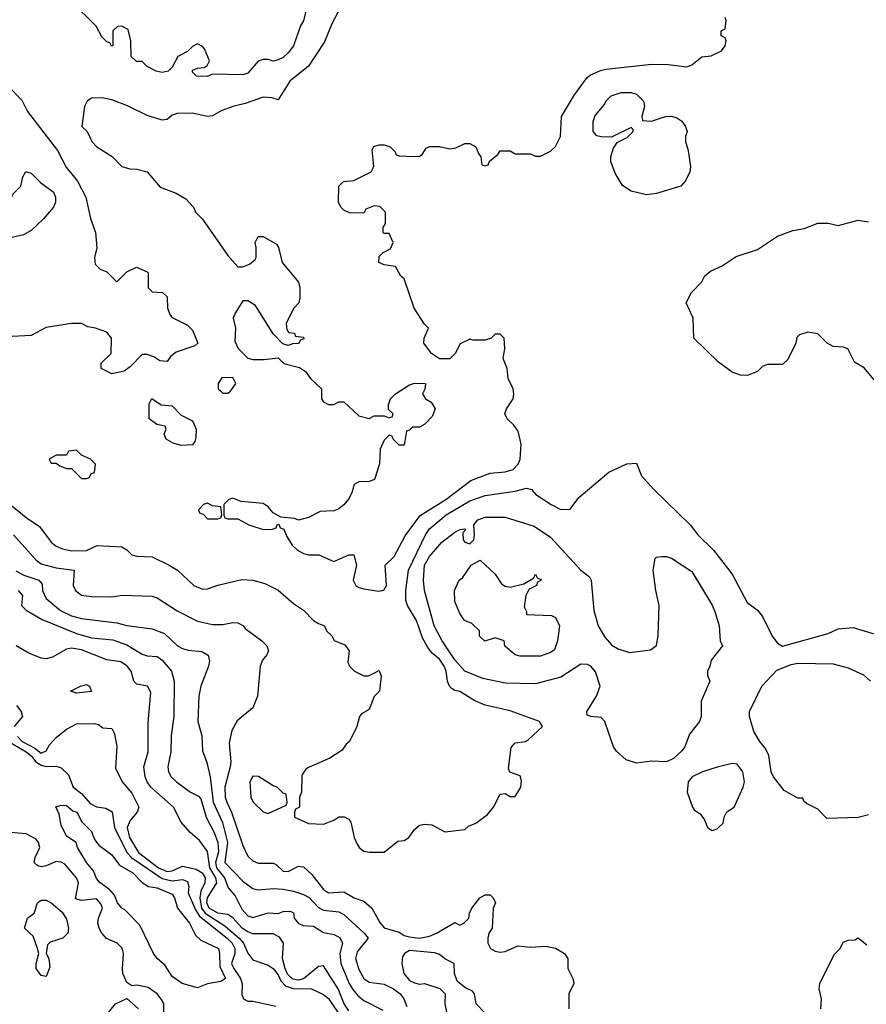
# Model space of a CAD drawing. Header units: inches. Extents: x 1793389 to 1900389, y 320802 to 470796.
# Tile 487 of 656: x 1863845 to 1867202, y 373608 to 377514. Entities that reach past the tile are written whole.
import ezdxf

# ---------------------------------------------------------------- set-up
doc = ezdxf.new("R2010")
doc.units = ezdxf.units.IN
doc.header["$MEASUREMENT"] = 0
doc.layers.add('B8367', color=7, linetype='Continuous')

msp = doc.modelspace()

# ---------------------------------------------------------------- linework, layer by layer
at = {"layer": 'B8367', "color": 2}
for points, elevation in [([(1864984.7, 377570), (1864970.7, 377509.3), (1864958, 377490), (1864931, 377410), (1864910, 377382), (1864890, 377364), (1864870, 377354), (1864850, 377349), (1864830, 377355.3), (1864810, 377355.3), (1864791.1, 377348.9), (1864750, 377302), (1864730, 377295.3), (1864610, 377298), (1864588.9, 377288.9), (1864546, 377290), (1864530, 377306), (1864530, 377314), (1864550, 377322), (1864576.4, 377323.6), (1864588.4, 377331.6), (1864598, 377350), (1864578, 377398), (1864570, 377408), (1864550, 377418), (1864530, 377408), (1864510, 377388), (1864471.6, 377368.4), (1864450, 377326), (1864434, 377310), (1864410, 377304), (1864386, 377310), (1864350, 377328), (1864330, 377348), (1864308.4, 377348.4), (1864287.3, 377367.3), (1864286, 377430), (1864274.6, 377474.6), (1864250, 377488), (1864232.7, 377487.3), (1864214, 377470), (1864214, 377410), (1864208.4, 377408.4), (1864202, 377422), (1864190, 377426), (1864170, 377446), (1864148.4, 377488.4), (1864047.3, 377587.3)], 222), ([(1865110.4, 377550), (1865082, 377498), (1865053.5, 377426.5), (1864990, 377329.4), (1864916.3, 377270), (1864870, 377195.3), (1864844.1, 377204.1), (1864810, 377207), (1864739, 377181), (1864690, 377169.5), (1864646.7, 377153.3), (1864610, 377132.7), (1864590, 377129.4), (1864530, 377142.7), (1864470, 377141.2), (1864450, 377135.3), (1864430, 377118), (1864410, 377115.3), (1864350, 377133.2), (1864271.9, 377171.9), (1864210, 377196), (1864170, 377204), (1864130, 377202), (1864112, 377190), (1864102, 377170), (1864092, 377090), (1864112, 377070), (1864131.1, 377031.1), (1864151.3, 377010), (1864211.1, 376971.1), (1864250, 376932), (1864282, 376922), (1864310, 376921), (1864350.9, 376910.9), (1864402, 376850), (1864465.4, 376825.4), (1864503.6, 376803.6), (1864534, 376770), (1864542, 376750), (1864570, 376722), (1864670, 376578), (1864710, 376534), (1864730, 376534), (1864756.4, 376543.6), (1864778, 376562), (1864782, 376570), (1864782, 376610), (1864778, 376630), (1864790, 376654), (1864810, 376654), (1864863.6, 376623.6), (1864871.3, 376610), (1864886, 376550), (1864950, 376472), (1864956, 376450), (1864956, 376410), (1864951.3, 376390), (1864932, 376370), (1864902, 376310), (1864903.6, 376283.6), (1864912.7, 376272.7), (1864934, 376270), (1864938, 376258), (1864970, 376254), (1864971.6, 376248.4), (1864958, 376242), (1864950, 376228), (1864930, 376228.7), (1864910, 376222), (1864888.4, 376228.4), (1864850, 376268), (1864780.4, 376380.4), (1864750, 376398), (1864730, 376398), (1864698.8, 376350), (1864691, 376330), (1864700.7, 376290), (1864698, 376238), (1864711, 376210), (1864750, 376171), (1864770, 376166), (1864814.5, 376165.5), (1864870, 376172), (1864892, 376150), (1864954.4, 376134.4), (1864978, 376118), (1864998, 376090), (1865042, 376050), (1865041, 376010), (1865050, 375998), (1865070, 375987.3), (1865090, 375986.8), (1865110, 375998), (1865130, 375998), (1865190, 375942), (1865230, 375932), (1865250, 375942), (1865290, 375942), (1865310, 375934), (1865322, 375938), (1865326, 375950), (1865307.3, 375967.3), (1865307.3, 375987.3), (1865315.3, 376010), (1865335.3, 376030), (1865390, 376064.7), (1865410, 376072), (1865454, 376070), (1865451.6, 376048.4), (1865442, 376030), (1865454, 376010), (1865476.9, 375996.9), (1865492, 375970), (1865479.8, 375940.2), (1865450.9, 375909.1), (1865430, 375898), (1865402, 375898), (1865390, 375886), (1865378, 375882), (1865370, 375826), (1865350, 375826), (1865326, 375850), (1865322, 375862), (1865310, 375866), (1865290, 375846), (1865274, 375810), (1865272, 375752), (1865251.3, 375690), (1865230, 375682), (1865190, 375681.2), (1865171.3, 375670), (1865162.5, 375637.5), (1865148.1, 375611.9), (1865130, 375589), (1865110, 375573.2), (1865090, 375565.2), (1865036.8, 375563.2), (1864990, 375539), (1864950, 375528), (1864934.6, 375534.6), (1864880.4, 375540.4), (1864850, 375558), (1864830, 375582), (1864810, 375594), (1864723.1, 375603.1), (1864690, 375615.3), (1864674, 375610), (1864654, 375590), (1864654, 375550), (1864658, 375538), (1864670, 375534), (1864710, 375534), (1864754, 375510), (1864810, 375492), (1864847.3, 375492.7), (1864862, 375498), (1864866, 375510), (1864872.7, 375512.7), (1864878, 375498), (1864892.7, 375492.7), (1864903.6, 375463.6), (1864924.7, 375430), (1864946, 375410), (1864970, 375396.3), (1864990, 375390.7), (1865031.1, 375391.1), (1865090, 375364.7), (1865150, 375391.3), (1865170, 375391.3), (1865181, 375350), (1865167.3, 375290), (1865178, 375270), (1865190, 375261), (1865210, 375256), (1865267.3, 375247.3), (1865289.2, 375250.8), (1865299.3, 375270), (1865294, 375350), (1865330, 375384.7), (1865373.1, 375466.9), (1865433.1, 375546.9), (1865535.1, 375610), (1865634, 375686), (1865710, 375714.8), (1865770, 375720.7), (1865802, 375730), (1865821.2, 375750), (1865829.2, 375770), (1865832.7, 375830), (1865821.2, 375881.2), (1865804.7, 375904.7), (1865778, 375930), (1865768.7, 375950), (1865775.3, 375970), (1865802, 376010), (1865804, 376030), (1865802, 376050), (1865782, 376090), (1865778, 376130), (1865762, 376170), (1865768, 376210), (1865766, 376250), (1865750, 376266), (1865730, 376266), (1865714, 376250), (1865690, 376242), (1865642, 376242), (1865630, 376246), (1865591.6, 376228.4), (1865572, 376190), (1865550, 376168), (1865510, 376168.7), (1865478, 376190), (1865448, 376230), (1865448.9, 376251.1), (1865466, 376290), (1865450, 376306), (1865408.7, 376370), (1865370, 376486), (1865356.4, 376496.4), (1865335.3, 376535.3), (1865290, 376542), (1865268.7, 376550), (1865270, 376574), (1865286, 376590), (1865315.3, 376604.7), (1865326, 376630), (1865310, 376666), (1865290, 376666), (1865286, 376670), (1865286, 376690), (1865295.3, 376704.7), (1865295.3, 376750), (1865272.9, 376772.9), (1865250, 376775.3), (1865218, 376762), (1865210, 376746), (1865152.7, 376747.3), (1865130, 376758), (1865118, 376770), (1865109, 376790), (1865110, 376854), (1865128.4, 376871.6), (1865170, 376876), (1865238, 376910), (1865248.9, 376931.1), (1865243.1, 376996.9), (1865248.9, 377011.1), (1865270, 377018), (1865290, 377018), (1865314, 377010), (1865334, 376990), (1865338, 376978), (1865350, 376974), (1865410, 376971.3), (1865430, 376972), (1865440.4, 376979.6), (1865456.4, 377003.6), (1865470, 377011.3), (1865510, 377011.3), (1865550, 377002), (1865574.6, 377005.4), (1865610, 377022), (1865630, 377022), (1865654, 377010), (1865663.6, 376983.6), (1865674, 376970), (1865678, 376938), (1865690, 376934), (1865702, 376938), (1865707.3, 376952.7), (1865740.4, 376979.6), (1865750, 376994), (1865790, 376994), (1865810, 376982), (1865870, 376982), (1865890, 376972), (1865910, 376972), (1865950, 376992), (1865970, 377011.3), (1865989.3, 377050), (1865992.7, 377130), (1866044.2, 377215.8), (1866095.1, 377284.9), (1866106.8, 377293.2), (1866147.3, 377312.7), (1866170, 377318), (1866350, 377337.3), (1866416, 377336), (1866490, 377326.8), (1866510, 377334.8), (1866550, 377366), (1866586, 377370), (1866628, 377390), (1866642, 377410), (1866646, 377430), (1866642, 377442), (1866626, 377450), (1866626, 377470), (1866642, 377478), (1866646, 377510), (1866642, 377522)], 226), ([(1863798.8, 377250), (1863854, 377194), (1863876.3, 377150), (1863994.6, 376994.6), (1864028.9, 376928.9), (1864073.8, 376873.8), (1864107.3, 376810), (1864125.2, 376725.2), (1864146, 376670), (1864151, 376609), (1864142, 376570), (1864143.6, 376543.6), (1864163.6, 376523.6), (1864190, 376514), (1864230, 376474), (1864270, 376514), (1864308.4, 376531.6), (1864350, 376514), (1864354, 376510), (1864354, 376450), (1864370, 376434), (1864411.6, 376431.6), (1864430, 376414), (1864431.3, 376370), (1864442, 376342), (1864450, 376332), (1864510, 376302), (1864530, 376282), (1864551.3, 376230), (1864539.8, 376220.2), (1864464.9, 376195.1), (1864442.8, 376177.2), (1864430, 376158), (1864400.4, 376160.4), (1864376.4, 376176.4), (1864350, 376186), (1864330, 376186), (1864283.6, 376136.4), (1864259.8, 376120.2), (1864210, 376108.7), (1864168, 376130), (1864168.4, 376151.6), (1864208, 376190), (1864208.7, 376250), (1864190, 376274), (1864146, 376290), (1864115.3, 376295.3), (1864090, 376308), (1864050, 376308.7), (1863950, 376293.2), (1863890, 376261.2), (1863790, 376255.1)], 222), ([(1867238, 376078), (1867192.9, 376132.9), (1867155.3, 376155.3), (1867128.4, 376208.4), (1867110, 376215.3), (1867070, 376218), (1867046, 376230), (1867010, 376268), (1866970, 376274), (1866936.9, 376263.1), (1866926.4, 376253.6), (1866922, 376230), (1866890, 376166), (1866870, 376146), (1866810, 376146), (1866790, 376138), (1866770, 376118), (1866730, 376102), (1866703.1, 376103.1), (1866670, 376115.3), (1866615.5, 376155.5), (1866518, 376250), (1866515.3, 376330), (1866488, 376390), (1866508.9, 376431.1), (1866550, 376474), (1866562, 376498), (1866584, 376516), (1866630, 376538), (1866685.6, 376574.4), (1866770, 376602.8), (1866850, 376654.8), (1866910, 376677.3), (1866954.8, 376685.2), (1867010, 376706), (1867050, 376706), (1867090, 376698), (1867170, 376718), (1867210, 376711.3)], 222), ([(1863784, 375610), (1863870, 375539.1), (1863923.8, 375503.8), (1863970, 375441), (1863990, 375426), (1864014.4, 375414.4), (1864050, 375407.3), (1864110, 375408.4), (1864152.5, 375427.5), (1864250, 375422.8), (1864270, 375411.3), (1864290, 375391.3), (1864310, 375386), (1864370, 375382.8), (1864438, 375350), (1864470.4, 375330.4), (1864536, 375270), (1864570, 375254.8), (1864590, 375256), (1864630, 375271), (1864726.3, 375293.7), (1864770, 375290.7), (1864816.8, 375276.8), (1864870, 375251), (1864930, 375198), (1864970, 375171.3), (1865010, 375131), (1865030, 375118), (1865054, 375110), (1865062, 375090), (1865082, 375070), (1865091.6, 375051.6), (1865134.4, 375034.4), (1865151, 375010), (1865145.4, 374965.4), (1865152, 374950), (1865172, 374930), (1865210, 374911.3), (1865228.4, 374911.6), (1865270, 374932), (1865278, 374910), (1865271, 374850), (1865250.8, 374829.2), (1865230, 374778), (1865199.6, 374760.4), (1865192, 374750), (1865182, 374710), (1865152, 374650), (1865139.6, 374640.4), (1865123.6, 374616.4), (1865075.3, 374584.7), (1864990, 374548), (1864979.6, 374540.4), (1864963.6, 374516.4), (1864962, 374450), (1864954, 374430), (1864954, 374390), (1864938, 374382), (1864934, 374370), (1864934, 374350), (1864990, 374324.7), (1865050, 374322), (1865090, 374338), (1865110, 374351.3), (1865131.3, 374351.3), (1865150, 374342), (1865158, 374330), (1865170.8, 374270), (1865183.4, 374243.4), (1865190.6, 374230.6), (1865210, 374216), (1865230, 374211), (1865290, 374212), (1865344.7, 374255.3), (1865370, 374258), (1865388, 374270), (1865410, 374302), (1865430, 374318), (1865450, 374322), (1865479.6, 374319.6), (1865530, 374292), (1865610, 374302), (1865624.7, 374315.3), (1865653.6, 374326.4), (1865699.3, 374360.7), (1865724, 374390), (1865750, 374442), (1865770, 374444.7), (1865790, 374432), (1865810, 374432), (1865832.3, 374470), (1865834.8, 374494.8), (1865830, 374514), (1865788.9, 374528.9), (1865783.1, 374543.1), (1865793.6, 374626.4), (1865810, 374644.7), (1865850, 374651), (1865862, 374658), (1865918, 374710), (1865906, 374730), (1865790, 374772.7), (1865690, 374795.1), (1865650, 374812), (1865590, 374849), (1865570, 374852.3), (1865559.6, 374859.6), (1865549.7, 374869.7), (1865540.7, 374890), (1865535.8, 374930), (1865527.6, 374950), (1865510, 374977), (1865480.8, 375000.8), (1865463.3, 375023.3), (1865442.3, 375062.3), (1865418, 375130), (1865382, 375190), (1865376.2, 375210), (1865375.8, 375250), (1865387.1, 375330), (1865454.3, 375470), (1865470, 375494), (1865536.2, 375550), (1865630, 375604.6), (1865690, 375627), (1865810, 375643), (1865854.8, 375654.8), (1865874, 375650), (1865892, 375630), (1865952, 375590), (1865990, 375571.3), (1866028, 375572), (1866062, 375618), (1866180.9, 375719.1), (1866252, 375752), (1866290, 375754), (1866310, 375704.7), (1866358.8, 375650), (1866502.8, 375510), (1866534, 375470), (1866596.3, 375410), (1866670, 375314.8), (1866730, 375202), (1866770, 375171.3), (1866790, 375146), (1866827.9, 375067.9), (1866850, 375040.5), (1866870, 375028.4), (1867050, 375079.1), (1867090, 375097.3), (1867150, 375102.8), (1867236.8, 375076.8)], 222), ([(1863820.7, 375470), (1863910.3, 375370.3), (1863930, 375355.5), (1863990, 375339.6), (1864061, 375330), (1864057.3, 375270), (1864066.8, 375250), (1864090, 375230.8), (1864130, 375225.5), (1864210, 375224), (1864250.9, 375230.9), (1864370, 375227.3), (1864390, 375220.7), (1864468.8, 375168.8), (1864550, 375127.7), (1864610, 375114), (1864650, 375114), (1864690, 375122.8), (1864710, 375121), (1864730, 375111), (1864738.8, 375098.8), (1864804.7, 375050), (1864824.7, 375030), (1864831.3, 375010), (1864825.4, 374994.6), (1864807.1, 374972.9), (1864798.8, 374950), (1864787.7, 374830), (1864770, 374784), (1864707.9, 374732.1), (1864686.2, 374693.8), (1864675.2, 374644.8), (1864681.6, 374570), (1864679.3, 374550), (1864658.4, 374470), (1864659.5, 374430), (1864666, 374410), (1864684.9, 374370), (1864730, 374238), (1864750, 374196), (1864770, 374177.3), (1864790, 374167.3), (1864850, 374167.7), (1864862.5, 374162.5), (1864890, 374136.3), (1864910, 374134.9), (1864950, 374156.3), (1864970, 374154), (1865003.4, 374123.4), (1865050, 374063), (1865070, 374050.5), (1865130, 374054), (1865171.3, 374030), (1865210, 374017.1), (1865241.6, 373990), (1865272.8, 373932.8), (1865290, 373911), (1865350, 373894.8), (1865370, 373881), (1865390, 373876), (1865430, 373871), (1865470, 373878.8), (1865498, 373890), (1865570, 373932), (1865590, 373922), (1865606, 373930), (1865626, 373950), (1865628, 373970), (1865638, 373990), (1865669.3, 374030.7), (1865690, 374042), (1865710, 374042), (1865722, 374030), (1865732, 374010), (1865722, 373990), (1865718, 373910), (1865704.7, 373890), (1865701, 373870), (1865701, 373850), (1865711.3, 373830), (1865730, 373818.8), (1865750, 373814.8), (1865770, 373817.3), (1865820.2, 373839.8), (1865870, 373834.8), (1865930, 373838.8), (1865970, 373830.8), (1866004.7, 373810), (1866018, 373790), (1866018, 373750), (1866038, 373710), (1866042, 373690), (1866022, 373650), (1866022, 373590)], 218), ([(1863830, 375328), (1863861, 375310), (1863920.7, 375290), (1863934, 375274), (1863935.5, 375250), (1863950, 375217.3), (1864007.3, 375170), (1864050, 375148.7), (1864090, 375138.4), (1864230, 375121.6), (1864270, 375110.4), (1864370, 375097.3), (1864419, 375079), (1864470.4, 375030.4), (1864490, 375019.1), (1864512.5, 375012.5), (1864567.5, 375007.5), (1864592.4, 374992.4), (1864597.3, 374970), (1864594, 374950), (1864562.8, 374870), (1864554.8, 374830), (1864550.7, 374730), (1864566.8, 374673.2), (1864570, 374614), (1864587.3, 374567.3), (1864600.3, 374510), (1864612.6, 374410), (1864649.2, 374329.2), (1864669.2, 374250), (1864658.4, 374170), (1864730, 374097.1), (1864770, 374067.7), (1864790, 374061.6), (1864850, 374068), (1864890, 374064.4), (1864930, 374057), (1864970, 374043.1), (1864992.3, 374032.3), (1865030, 373992.7), (1865050, 373981.3), (1865110, 373974.4), (1865130, 373964.4), (1865210.6, 373890), (1865226.8, 373870), (1865183.4, 373816.6), (1865175.8, 373790), (1865190, 373746), (1865210, 373710.8), (1865230, 373696.3), (1865290, 373688.2), (1865326.8, 373670), (1865354, 373650), (1865367.7, 373630), (1865379.9, 373599.9)], 214), ([(1863838.8, 375250), (1863856.3, 375230), (1863852, 375190), (1863871, 375171), (1863934, 375134), (1864070, 375078.9), (1864130, 375061.7), (1864213.9, 375053.9), (1864270, 375034.4), (1864330, 374997.1), (1864350, 374990.4), (1864390, 374988), (1864410, 374973.4), (1864446.8, 374930), (1864458, 374890), (1864455.5, 374750), (1864445.2, 374674.8), (1864443.8, 374610), (1864433, 374550), (1864435.5, 374530), (1864444.9, 374510), (1864466.8, 374490), (1864522.8, 374450), (1864554.3, 374434.3), (1864563.7, 374423.7), (1864584.6, 374350), (1864616.1, 374290), (1864631.1, 374250), (1864632.7, 374212.7), (1864621.4, 374170), (1864625.6, 374150), (1864657.2, 374110), (1864672.2, 374070), (1864698.8, 374038.8), (1864725.3, 373985.3), (1864750, 373959.5), (1864770, 373952), (1864830, 373970.5), (1864870, 373968.4), (1864890, 373976.3), (1864917.3, 373977.3), (1864930.6, 373970.6), (1864933.4, 373950), (1864950, 373928.4), (1864970, 373921.3), (1865010, 373918), (1865050, 373893.4), (1865090, 373885.5), (1865113.7, 373873.7), (1865125.5, 373850), (1865114.9, 373810), (1865118.3, 373770), (1865151.7, 373690), (1865166.4, 373666.4), (1865184.3, 373644.3), (1865210, 373623.8), (1865284.4, 373584.4)], 210), ([(1865150, 373582), (1865131.6, 373610), (1865107.4, 373670), (1865050, 373761), (1865030, 373758), (1864970.5, 373709.5), (1864950, 373703.8), (1864927.8, 373707.8), (1864907.3, 373727.3), (1864897.5, 373750), (1864887.6, 373790), (1864890.6, 373850), (1864874.9, 373874.9), (1864850, 373887.3), (1864770, 373888.2), (1864750, 373895.3), (1864726.7, 373910), (1864690, 373950.4), (1864670, 373964.4), (1864630, 373969.3), (1864596.5, 373990), (1864587.4, 374010), (1864589.5, 374030.5), (1864626.2, 374090), (1864622.7, 374110), (1864598.3, 374150), (1864590, 374214.8), (1864558.3, 374258.3), (1864521, 374290), (1864484.7, 374330), (1864454.8, 374390), (1864365.5, 374470), (1864350.4, 374490), (1864342.6, 374510), (1864337.4, 374550), (1864354.4, 374610), (1864354, 374726), (1864364.7, 374844.7), (1864352, 374870), (1864310, 374878), (1864298, 374890), (1864287.3, 374930), (1864270.7, 374950), (1864246.2, 374966.2), (1864190, 374974.9), (1864090, 375013.7), (1864050, 375020.5), (1864030, 375017.3), (1863975.3, 374984.7), (1863950, 374978), (1863930, 374980.5), (1863880.9, 375000.9), (1863830.4, 375030.4)], 206), ([(1867210, 374359), (1867170, 374349.3), (1867045.6, 374345.6), (1867010, 374382), (1866964, 374404), (1866954, 374414), (1866950, 374426), (1866930, 374426), (1866876.4, 374456.4), (1866834, 374510), (1866825.2, 374530), (1866815.5, 374595.5), (1866802.5, 374622.5), (1866779.3, 374650), (1866756, 374690), (1866739, 374750), (1866738, 374770), (1866788, 374870), (1866846.6, 374933.4), (1866903.9, 374956.1), (1866930, 374960.7), (1867070, 374958), (1867130, 374942.8), (1867190, 374914.8), (1867218.8, 374890)], 218), ([(1863832.9, 374792.9), (1863850.8, 374770), (1863856, 374750), (1863823, 374710)], 202), ([(1863836, 374670), (1863855.3, 374650), (1863904.5, 374624.5), (1863930, 374603.7), (1863950, 374613.4), (1863963, 374637), (1863990, 374667), (1864030, 374699.1), (1864070, 374720.5), (1864142, 374722), (1864157.5, 374717.5), (1864174.6, 374705.4), (1864210, 374702), (1864221, 374681), (1864230.5, 374630.5), (1864224.7, 374544.7), (1864251.3, 374490), (1864290, 374446), (1864317.3, 374390), (1864311, 374370), (1864282.5, 374337.5), (1864271.4, 374310), (1864280.6, 374270), (1864316.1, 374210), (1864395.3, 374150), (1864430, 374134.3), (1864450, 374137.4), (1864490, 374155.8), (1864544.2, 374144.2), (1864568, 374130), (1864580.3, 374110), (1864579.6, 374090), (1864562.6, 374057.4), (1864559, 374030), (1864566.4, 373990), (1864579.8, 373970), (1864659, 373919), (1864715.2, 373870), (1864732.7, 373850), (1864750, 373810.7), (1864770, 373784), (1864830, 373763), (1864850, 373750.4), (1864870, 373724.9), (1864880.6, 373700.6), (1864900.6, 373680.6), (1864930, 373671.1), (1865002, 373670), (1865050, 373647.3), (1865070, 373630.6), (1865126.2, 373546.2)], 202), ([(1863790, 374657.8), (1863870, 374609.2), (1863891.7, 374591.7), (1863909.5, 374569.5), (1863930, 374556.3), (1863950, 374551.1), (1863990, 374552.7), (1864010, 374545.5), (1864038.2, 374518.2), (1864056.4, 374470), (1864090, 374443.7), (1864124.7, 374404.7), (1864150, 374391.3), (1864186, 374386), (1864212, 374372), (1864220.5, 374310), (1864270.1, 374210.1), (1864289.4, 374189.4), (1864410, 374107), (1864450, 374097.7), (1864490, 374103.6), (1864510, 374094.9), (1864515.1, 374075.1), (1864513.6, 374050), (1864542.5, 373982.5), (1864557.8, 373957.8), (1864667.2, 373870), (1864687.4, 373850), (1864698.5, 373830), (1864697.4, 373810), (1864685.2, 373770), (1864693.4, 373750), (1864720.9, 373710), (1864727.4, 373690), (1864726.4, 373646.4), (1864732, 373630), (1864750, 373621), (1864770, 373621), (1864860.9, 373600.9)], 198), ([(1864416, 373570), (1864416, 373610), (1864407.5, 373627.5), (1864389.5, 373650), (1864354.2, 373674.2), (1864310, 373683.6), (1864290, 373680.9), (1864270, 373694), (1864254.5, 373730), (1864252, 373750), (1864257, 373810), (1864251.2, 373831.2), (1864231.1, 373851.1), (1864188.8, 373868.8), (1864170, 373889.6), (1864160.4, 373910), (1864155.1, 373930), (1864157.4, 373950), (1864172.8, 373990), (1864166.5, 374006.5), (1864150, 374026.6), (1864090, 374019.3), (1864066, 374026), (1864077.6, 374090), (1864069.6, 374110), (1864023.8, 374163.8), (1864010, 374171.8), (1863990, 374174.3), (1863950, 374156.8), (1863930, 374153), (1863916.9, 374156.9), (1863902.7, 374170), (1863906, 374190), (1863924.5, 374230), (1863919.5, 374250), (1863910, 374262.7), (1863870, 374283.7), (1863810, 374289.6)], 198), ([(1867022, 373590), (1867024, 373630), (1867015.3, 373670), (1867018, 373690), (1867074.6, 373805.4), (1867098, 373830), (1867110, 373854), (1867130, 373862), (1867156.4, 373863.6), (1867170, 373872), (1867203.6, 373843.6)], 218), ([(1865721.2, 373541.2), (1865655.3, 373610), (1865648, 373650), (1865640.4, 373660.4), (1865610, 373675.3), (1865579.3, 373699.3), (1865569.2, 373730), (1865568, 373770), (1865530, 373789), (1865510, 373805.2), (1865490, 373812.7), (1865390, 373821.2), (1865370.6, 373809.4), (1865363, 373797), (1865360.5, 373770), (1865368.2, 373730), (1865390, 373702.4), (1865410, 373692.7), (1865430, 373688.4), (1865450.5, 373690.5), (1865510.6, 373670.6), (1865532, 373650), (1865531.3, 373610), (1865538.8, 373570)], 218), ([(1864190, 373567), (1864225.2, 373610), (1864270, 373631), (1864316.3, 373590)], 198)]:
    msp.add_lwpolyline(points, dxfattribs=dict(at, elevation=elevation))
for points, elevation in [([(1866350, 377111.3), (1866406, 377130), (1866430, 377130.8), (1866450, 377124.7), (1866470, 377111.3), (1866484.7, 377090), (1866491.3, 377070), (1866484.7, 377050), (1866484.7, 377030), (1866495.3, 376995.3), (1866504.7, 376930), (1866502, 376910), (1866485.4, 376874.6), (1866466, 376854), (1866370, 376824), (1866330, 376819), (1866270, 376834), (1866235.5, 376855.5), (1866205.6, 376905.6), (1866188.9, 376951.1), (1866188.7, 376970), (1866198, 377002), (1866214, 377026), (1866253.6, 377046.4), (1866278, 377070), (1866278, 377078), (1866270, 377086), (1866191.6, 377048.4), (1866151.1, 377048.9), (1866133.6, 377053.6), (1866119, 377070), (1866119.3, 377110), (1866126.8, 377133.2), (1866163.1, 377176.9), (1866168.7, 377190), (1866190, 377211.3), (1866230, 377224.7), (1866270, 377224.7), (1866290, 377218), (1866318, 377190), (1866322, 377170), (1866312, 377130), (1866314, 377114)], 222), ([(1863730, 376626), (1863730, 376654), (1863755.3, 376710), (1863790, 376751.3), (1863818, 376822), (1863850, 376854), (1863858, 376890), (1863868.7, 376911.3), (1863890, 376904.7), (1863928, 376868), (1863978.8, 376830), (1863987.3, 376810), (1863986.8, 376790), (1863978.8, 376770), (1863938, 376722), (1863890, 376678), (1863859.6, 376660.4), (1863814, 376650), (1863770, 376628)], 218), ([(1864690, 376094), (1864647.1, 376092.9), (1864632, 376070), (1864632, 376050), (1864641, 376041), (1864650, 376032), (1864670, 376032), (1864680.4, 376039.6), (1864702, 376070)], 226), ([(1864484.7, 375824.7), (1864453.6, 375833.6), (1864426, 375850), (1864418, 375870), (1864426, 375890), (1864422, 375902), (1864388.4, 375908.4), (1864358, 375930), (1864358, 375990), (1864368.9, 376011.1), (1864405.4, 375985.4), (1864450, 375982), (1864484.7, 375944.7), (1864530, 375922), (1864544.7, 375890), (1864543.6, 375856.4), (1864539.6, 375840.4), (1864530, 375828)], 222), ([(1864070, 375806), (1864038, 375802), (1864030, 375786), (1863990, 375786), (1863962, 375770), (1863970, 375754), (1863990, 375754), (1864003.6, 375743.6), (1864030, 375734), (1864050, 375734), (1864090, 375694), (1864110, 375694), (1864122, 375698), (1864127.3, 375712.7), (1864142, 375718), (1864146, 375750), (1864126, 375770), (1864090, 375786)], 226), ([(1864590, 375595.3), (1864574, 375590), (1864554, 375570), (1864558, 375558), (1864572.7, 375552.7), (1864590, 375534), (1864630, 375534), (1864642, 375538), (1864646, 375550), (1864642, 375582), (1864610, 375586)], 226), ([(1866263.5, 375003.5), (1866345.6, 375014.4), (1866369.3, 375030.7), (1866376, 375070), (1866380.9, 375190), (1866367.3, 375250), (1866357.2, 375330), (1866364, 375376), (1866370, 375382), (1866390, 375384.7), (1866410, 375384.7), (1866430, 375378), (1866510, 375324.7), (1866590, 375191.3), (1866602.5, 375162.5), (1866618.8, 375110), (1866622, 375050), (1866632, 375030), (1866586.4, 374973.6), (1866582, 374950), (1866572, 374930), (1866572.7, 374912.7), (1866582, 374890), (1866546.8, 374810), (1866546.8, 374750), (1866541, 374730), (1866500.7, 374679.3), (1866482, 374630), (1866470, 374613.2), (1866437.3, 374582.7), (1866410, 374569.6), (1866350, 374572.7), (1866290, 374565.2), (1866250, 374577.2), (1866211.9, 374611.9), (1866199.3, 374630), (1866165.2, 374730), (1866150, 374745.2), (1866109.3, 374749.3), (1866095.3, 374755.3), (1866093.2, 374770), (1866132.3, 374830), (1866146, 374870), (1866127.5, 374927.5), (1866110, 374949.2), (1866096.6, 374956.6), (1866070, 374957), (1865990, 374905.1), (1865890, 374879), (1865770, 374881.6), (1865681, 374901), (1865609.3, 374930), (1865570, 374975.1), (1865519.6, 375050), (1865487.8, 375110), (1865449.7, 375249.6), (1865445.6, 375290), (1865449.6, 375350), (1865470, 375384.9), (1865519.1, 375440.9), (1865570, 375481), (1865592, 375492), (1865610, 375494), (1865612, 375490), (1865602, 375478), (1865602.8, 375450), (1865610, 375441), (1865630, 375434.8), (1865645.2, 375450), (1865648.7, 375468.7), (1865646, 375510), (1865662, 375530), (1865690, 375540.5), (1865770, 375540.5), (1865885.1, 375505.1), (1865950, 375460.7), (1866070.5, 375330.5), (1866104, 375304), (1866110.7, 375290), (1866121, 375170), (1866138, 375110), (1866164.5, 375064.5), (1866193, 375033), (1866218.5, 375018.5)], 218), ([(1865790, 375262.8), (1865844, 375276), (1865882, 375298), (1865890, 375314), (1865898, 375298), (1865910, 375294), (1865912, 375290), (1865898, 375282), (1865894, 375270), (1865864.7, 375255.3), (1865852, 375230), (1865844.7, 375184.7), (1865854, 375166), (1865854, 375154), (1865954, 375150), (1865970, 375142), (1865984.7, 375110), (1865978, 375050), (1865965.4, 375014.6), (1865950, 375004), (1865910, 374989.2), (1865830, 374989.3), (1865810, 374994), (1865769.1, 375029.1), (1865766, 375050), (1865730, 375062), (1865688.7, 375048.7), (1865668.4, 375068.4), (1865668, 375090), (1865638, 375118), (1865608.7, 375130), (1865590, 375158), (1865570, 375206), (1865569, 375250), (1865588, 375290), (1865600.4, 375299.6), (1865635.3, 375350), (1865670.5, 375370.5), (1865730, 375314), (1865755.9, 375275.9), (1865770, 375266.8)], 214), ([(1864070, 374842), (1864046, 374850), (1864086, 374870), (1864110, 374876), (1864122, 374870), (1864130, 374849)], 202), ([(1866670, 374562.7), (1866610, 374549.2), (1866552, 374530), (1866511.3, 374510), (1866496, 374490), (1866491, 374450), (1866512, 374390), (1866519.6, 374379.6), (1866543.6, 374363.6), (1866559.8, 374339.8), (1866572, 374310), (1866590, 374298), (1866610, 374304.7), (1866633.6, 374326.4), (1866638, 374350), (1866648.9, 374371.1), (1866678, 374390), (1866713.2, 374470), (1866719, 374490), (1866712.7, 374530), (1866690, 374561.2)], 222), ([(1864770, 374512.7), (1864757.3, 374490), (1864761, 374430), (1864771.3, 374410), (1864810, 374371.3), (1864830, 374364.7), (1864902, 374398), (1864906, 374410), (1864902, 374442), (1864890, 374446), (1864866, 374470), (1864850, 374475.3), (1864791.9, 374511.9)], 222), ([(1864550, 373674), (1864488.7, 373690), (1864450, 373719), (1864422, 373762), (1864389.7, 373789.7), (1864375.1, 373810), (1864321.5, 373921.5), (1864262.4, 373982.4), (1864249.4, 373990), (1864233.2, 374010), (1864220.9, 374040.9), (1864202, 374062), (1864164.5, 374090), (1864150, 374106.6), (1864137.2, 374137.2), (1864109.5, 374170), (1864074, 374230), (1864069.3, 374249.3), (1864030, 374275.3), (1864010, 374318), (1864002, 374362), (1863988.4, 374391.6), (1864010, 374398), (1864030, 374396), (1864056, 374376), (1864072, 374370), (1864091.6, 374331.6), (1864130, 374294), (1864142, 374262), (1864158.8, 374238.8), (1864210, 374201), (1864240.3, 374160.3), (1864294, 374130), (1864330.6, 374090.6), (1864355.3, 374075.3), (1864390, 374070.4), (1864450, 374044.7), (1864458.8, 374030), (1864470.8, 373990), (1864518.8, 373930), (1864542.4, 373882.4), (1864562.8, 373862.8), (1864632.7, 373830), (1864637.6, 373810), (1864638.5, 373758.6), (1864660.7, 373710), (1864642, 373698), (1864590, 373689.3)], 194), ([(1863950, 373718), (1863930, 373722), (1863909.7, 373749.7), (1863909.7, 373770), (1863920.9, 373810), (1863916, 373830), (1863898.6, 373878.6), (1863864, 373910), (1863875.3, 373950), (1863902, 373970), (1863915.3, 374010), (1863930, 374021), (1863950, 374021), (1863970, 374010.8), (1864013.2, 373973.2), (1864030, 373946), (1864038.9, 373910), (1864035.3, 373890), (1864015.5, 373870), (1863965.8, 373854.2), (1863955.5, 373844.5), (1863950.4, 373810), (1863960.5, 373790), (1863964.5, 373755.5)], 198)]:
    msp.add_lwpolyline(points, close=True, dxfattribs=dict(at, elevation=elevation))

doc.saveas('drawing.dxf')
